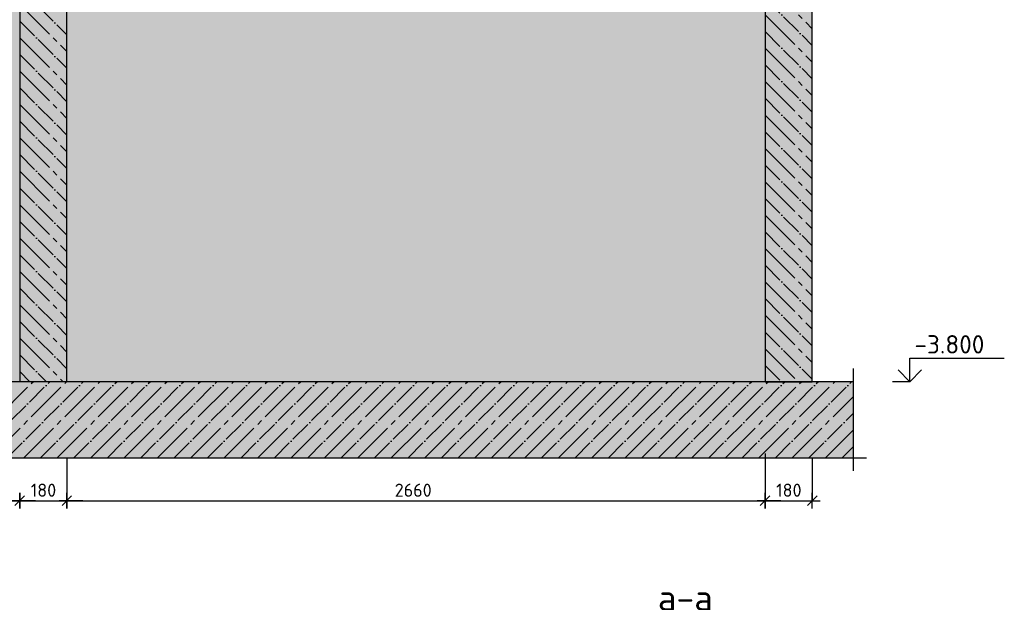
# Model space of a CAD drawing. Header units: millimetres. Extents: x 40580 to 559114, y -343730 to 81020.
# Tile 271 of 656: x 307726 to 326485, y -59623 to -48516. Entities that reach past the tile are written whole.
import ezdxf

# ---------------------------------------------------------------- set-up
doc = ezdxf.new("R2010")
doc.units = ezdxf.units.MM
doc.linetypes.add('______11', pattern=[500, 400, -50, 0, -50])
doc.linetypes.add('______5', pattern=[1100, 800, -100, 100, -100])
for name, color, linetype in [('____________', 7, 'Continuous'), ('________________', 7, 'Continuous'), ('______________________', 7, 'Continuous'), ('_______________________', 7, 'Continuous'), ('_______________________1', 7, 'Continuous'), ('ФВ-2', 7, 'Continuous')]:
    doc.layers.add(name, color=color, linetype=linetype)
doc.layers.add('Standard', color=7, linetype='Continuous', lineweight=25)
doc.styles.add('ISOCPEUR', font='isocpeur.ttf')
doc.linetypes.add('ГОСТ 2.303 8', pattern='A,40,[2,GOST 2.303-68.shx,S=1,R=0,X=0,Y=0],-8', length=48)

# ---------------------------------------------------------------- blocks, each defined once
blk = doc.blocks.new('ALL_ML_STRICH')
at = {"color": 0, "linetype": 'ByBlock', "lineweight": -2}
for p, q in [((-1, 0), (0.5, 0)), ((-0.3, -0.3), (0.3, 0.3)), ((0, -0.5), (0, 0.5))]:
    blk.add_line(p, q, dxfattribs=at)

msp = doc.modelspace()

# ---------------------------------------------------------------- hatches: boundary and pattern name
at = {"layer": 'Standard', "linetype": 'Continuous'}
for points in [[(307726.5, -55416.8), (308626.5, -55416.8), (308626.5, -39204.2), (307726.5, -39204.2)], [(321926.5, -55416.8), (322826.5, -55416.8), (322826.5, -39204.2), (321926.5, -39204.2)], [(323611.4, -55416.8), (297561.4, -55416.8), (297561.4, -56866.8), (323611.4, -56866.8)]]:
    msp.add_hatch(color=9, dxfattribs=at).paths.add_polyline_path(points)
at = {"layer": 'ФВ-2'}
h = msp.add_hatch(dxfattribs=at)
h.set_pattern_fill('AR-CONC', color=256, scale=5)
h.set_pattern_definition([(50, (-35811, 69074.55), (910.9233, -79.6954), [95.25, -1047.75]), (355, (-35811, 69074.55), (-176.217, 955.2842), [76.2, -838.203]), (100.45144, (-35735.1, 69067.9), (734.7062, 875.5888), [80.95, -890.4512]), (46.1842, (-35811, 69328.5), (1355.3952, -210.2116), [142.875, -1571.625]), (96.63556, (-35698.1, 69311), (1187.0207, 1237.1306), [121.425, -1335.678]), (351.18415, (-35811, 69328.5), (1187.0207, 1237.1306), [114.3, -1257.2987]), (21, (-35684, 69265.05), (758.072, -511.326), [95.25, -1047.75]), (326, (-35684, 69265.05), (309.0101, 920.9398), [76.2, -838.2]), (71.45144, (-35620.9, 69222.4), (1067.082, 409.6138), [80.95, -890.4497]), (37.5, (-35811.03, 69074.55), (15.44302, 422.7752), [0, -828.04, 0, -850.9, 0, -841.375]), (7.5, (-35811.03, 69074.55), (334.0983, 500.9029), [0, -485.14, 0, -808.99, 0, -320.675]), (327.5, (-36094.24, 69074.55), (677.95298, -28.64372), [0, -317.5, 0, -990.6, 0, -1314.45]), (317.5, (-36221.24, 69074.55), (740.6459, 127.1325), [0, -412.75, 0, -657.86, 0, -933.45])])
h.paths.add_polyline_path([(307726.5, -55416.8), (299726.5, -55416.8), (299726.5, -45916.8), (307726.5, -45916.8)])
h.paths.add_polyline_path([(321926.5, -52242.5), (321926.5, -52560.7), (321926.5, -52878.9), (321926.5, -53197.1), (321926.5, -53515.3), (321926.5, -53833.5), (321926.5, -54151.7), (321926.5, -54469.9), (321926.5, -54788.1), (321926.5, -55106.3), (321926.5, -55416.8), (321666.1, -55416.8), (321347.9, -55416.8), (321029.7, -55416.8), (320711.5, -55416.8), (320393.3, -55416.8), (320075.1, -55416.8), (319756.9, -55416.8), (319438.7, -55416.8), (319120.5, -55416.8), (318802.3, -55416.8), (318484.1, -55416.8), (318165.9, -55416.8), (317847.7, -55416.8), (317529.5, -55416.8), (317211.3, -55416.8), (316893.1, -55416.8), (316574.9, -55416.8), (316256.7, -55416.8), (315938.5, -55416.8), (315620.3, -55416.8), (315302.1, -55416.8), (314983.9, -55416.8), (314665.7, -55416.8), (314347.5, -55416.8), (314029.3, -55416.8), (313711.1, -55416.8), (313392.9, -55416.8), (313074.7, -55416.8), (312756.5, -55416.8), (312438.3, -55416.8), (312120.1, -55416.8), (311801.9, -55416.8), (311483.7, -55416.8), (311165.5, -55416.8), (310847.3, -55416.8), (310529.1, -55416.8), (310210.9, -55416.8), (309892.7, -55416.8), (309574.5, -55416.8), (309256.3, -55416.8), (308938.1, -55416.8), (308626.5, -55416.8), (308626.5, -55170.6), (308626.5, -54852.4), (308626.5, -54534.2), (308626.5, -54216), (308626.5, -53897.8), (308626.5, -53579.6), (308626.5, -53261.4), (308626.5, -52943.2), (308626.5, -52625), (308626.5, -52306.8), (308626.5, -51988.6), (308626.5, -51670.4), (308626.5, -51352.2), (308626.5, -51034), (308626.5, -50715.8), (308626.5, -50397.6), (308626.5, -50079.4), (308626.5, -49761.2), (308626.5, -49443), (308626.5, -49124.8), (308626.5, -48806.6), (308626.5, -48488.4), (308626.5, -48170.2), (308626.5, -47916.8), (308892.5, -47916.8), (309210.7, -47916.8), (309528.9, -47916.8), (309847.1, -47916.8), (310165.3, -47916.8), (310483.5, -47916.8), (310801.7, -47916.8), (311119.9, -47916.8), (311438.1, -47916.8), (311756.3, -47916.8), (312074.5, -47916.8), (312392.7, -47916.8), (312710.9, -47916.8), (313029.1, -47916.8), (313347.3, -47916.8), (313665.5, -47916.8), (313983.7, -47916.8), (314301.9, -47916.8), (314620.1, -47916.8), (314938.3, -47916.8), (315256.5, -47916.8), (315574.7, -47916.8), (315892.9, -47916.8), (316211.1, -47916.8), (316529.3, -47916.8), (316847.5, -47916.8), (317165.7, -47916.8), (317483.9, -47916.8), (317802.1, -47916.8), (318120.3, -47916.8), (318438.5, -47916.8), (318756.7, -47916.8), (319074.9, -47916.8), (319393.1, -47916.8), (319711.3, -47916.8), (320029.5, -47916.8), (320347.7, -47916.8), (320665.9, -47916.8), (320984.1, -47916.8), (321302.3, -47916.8), (321620.5, -47916.8), (321926.5, -47916.8), (321926.5, -48105.9), (321926.5, -48424.1), (321926.5, -48742.3), (321926.5, -49060.5), (321926.5, -49378.7), (321926.5, -49696.9), (321926.5, -50015.1), (321926.5, -50333.3), (321926.5, -50651.5), (321926.5, -50969.7), (321926.5, -51287.9), (321926.5, -51606.1), (321926.5, -51924.3)])
h.paths.add_polyline_path([(299726.5, -43725), (299726.5, -43428.8), (299733.7, -43416.8), (303876.2, -43416.8), (305632.5, -43416.8), (306681.6, -43416.8), (306467.2, -43943.3), (302779.7, -43943.3), (302779.7, -43630.8), (302092.2, -43630.8), (302092.2, -44255.8), (302779.7, -44255.8), (302779.7, -43943.3), (306467.2, -43943.3), (306785.6, -43416.8), (307726.5, -43416.8), (307726.5, -43451.9), (307726.5, -43770.1), (307726.5, -44088.3), (307726.5, -44406.5), (307726.5, -44416.8), (307418.6, -44416.8), (307100.4, -44416.8), (306782.2, -44416.8), (306464, -44416.8), (306145.8, -44416.8), (305827.6, -44416.8), (305509.4, -44416.8), (305191.2, -44416.8), (304873, -44416.8), (304554.8, -44416.8), (304236.7, -44416.8), (303918.5, -44416.8), (303600.3, -44416.8), (303282.1, -44416.8), (302963.9, -44416.8), (302645.7, -44416.8), (302327.5, -44416.8), (302009.3, -44416.8), (301691.1, -44416.8), (301372.9, -44416.8), (301054.7, -44416.8), (300736.5, -44416.8), (300418.3, -44416.8), (300100.1, -44416.8), (299781.9, -44416.8), (299726.5, -44416.8), (299726.5, -44361.4), (299726.5, -44043.2)])

# ---------------------------------------------------------------- linework, layer by layer
at = {"layer": '____________', "color": 7, "linetype": 'Continuous'}
msp.add_line((321926.5, -55416.8), (322826.5, -55416.8), dxfattribs=at)
msp.add_line((321926.5, -55416.8), (322826.5, -55416.8), dxfattribs=at)
at = {"layer": '________________'}
for p, q in [((308626.5, -55416.8), (307726.5, -55416.8)), ((322826.5, -55416.8), (321926.5, -55416.8))]:
    msp.add_line(p, q, dxfattribs=at)
at = {"layer": '________________', "color": 7, "linetype": 'Continuous'}
msp.add_line((322826.5, -55416.8), (321926.5, -55416.8), dxfattribs=at)
at = {"layer": '_______________________', "color": 7, "linetype": 'Continuous'}
for p, q in [((324684.9, -55416.8), (324684.9, -54966.8)), ((324684.9, -54966.8), (326484.9, -54966.8)), ((324684.9, -55416.8), (324459.9, -55191.8)), ((324684.9, -55416.8), (324909.9, -55191.8)), ((324684.9, -55416.8), (324684.9, -55416.8)), ((324684.9, -55416.8), (324684.9, -55416.8)), ((324684.9, -55416.8), (324684.9, -55416.8)), ((324684.9, -55416.8), (324684.9, -55416.8))]:
    msp.add_line(p, q, dxfattribs=at)
msp.add_lwpolyline([(324684.9, -55416.8), (324384.9, -55416.8), (324384.9, -55416.8), (324354.2, -55416.8)], dxfattribs=at)
at = {"layer": '_______________________1', "color": 253, "linetype": 'Continuous'}
for p, q in [((321926.5, -56784.2), (321926.5, -57685.9)), ((321926.5, -56784.2), (321926.5, -57685.9)), ((308626.5, -56866.8), (308626.5, -57685.9)), ((308626.5, -56866.8), (308626.5, -57685.9)), ((322826.5, -56866.8), (322826.5, -57685.9))]:
    msp.add_line(p, q, dxfattribs=at)
at = {"layer": '_______________________1', "color": 7, "linetype": 'Continuous'}
for p, q in [((307726.5, -57685.9), (308626.5, -57685.9)), ((308626.5, -57685.9), (321926.5, -57685.9)), ((321926.5, -57685.9), (322826.5, -57685.9))]:
    msp.add_line(p, q, dxfattribs=at)
at = {"layer": 'Standard', "color": 7, "linetype": 'Continuous'}
for p, q in [((322826.5, -55416.8), (322826.5, -39204.2)), ((322826.5, -55416.8), (322826.5, -39204.2)), ((307726.5, -45416.8), (307726.5, -55416.8)), ((308626.5, -55416.8), (308626.5, -47416.8)), ((308626.5, -55416.8), (308626.5, -47416.8)), ((321926.5, -47416.8), (321926.5, -55416.8)), ((321926.5, -47416.8), (321926.5, -55416.8)), ((307726.5, -55416.8), (299726.5, -55416.8)), ((321926.5, -55416.8), (308626.5, -55416.8)), ((321926.5, -55416.8), (308626.5, -55416.8)), ((323611.4, -55416.8), (322826.5, -55416.8)), ((323611.4, -55416.8), (322826.5, -55416.8))]:
    msp.add_line(p, q, dxfattribs=at)
at = {"layer": 'Standard', "color": 253, "linetype": '______5'}
for p, q in [((321926.5, -47787.7), (322826.5, -48687.7)), ((307726.5, -48224.8), (308626.5, -49124.8)), ((321926.5, -48424.1), (322826.5, -49324.1)), ((307726.5, -48861.2), (308626.5, -49761.2)), ((321926.5, -49060.5), (322826.5, -49960.5)), ((307726.5, -49497.6), (308626.5, -50397.6)), ((321926.5, -49696.9), (322826.5, -50596.9)), ((307726.5, -50134), (308626.5, -51034)), ((321926.5, -50333.3), (322826.5, -51233.3)), ((307726.5, -50770.4), (308626.5, -51670.4)), ((321926.5, -50969.7), (322826.5, -51869.7)), ((307726.5, -51406.8), (308626.5, -52306.8)), ((321926.5, -51606.1), (322826.5, -52506.1)), ((307726.5, -52043.2), (308626.5, -52943.2)), ((321926.5, -52242.5), (322826.5, -53142.5)), ((307726.5, -52679.6), (308626.5, -53579.6)), ((321926.5, -52878.9), (322826.5, -53778.9)), ((307726.5, -53316), (308626.5, -54216)), ((321926.5, -53515.3), (322826.5, -54415.3)), ((307726.5, -53952.4), (308626.5, -54852.4)), ((321926.5, -54151.7), (322826.5, -55051.7)), ((307726.5, -54588.8), (308554.5, -55416.8)), ((321926.5, -54788.1), (322555.2, -55416.8)), ((307726.5, -55225.2), (307918.1, -55416.8)), ((306533.5, -56866.8), (307983.5, -55416.8)), ((307169.9, -56866.8), (308619.9, -55416.8)), ((307806.3, -56866.8), (309256.3, -55416.8)), ((308442.7, -56866.8), (309892.7, -55416.8)), ((309079.1, -56866.8), (310529.1, -55416.8)), ((309715.5, -56866.8), (311165.5, -55416.8)), ((310351.9, -56866.8), (311801.9, -55416.8)), ((310988.3, -56866.8), (312438.3, -55416.8)), ((311624.7, -56866.8), (313074.7, -55416.8)), ((312261.1, -56866.8), (313711.1, -55416.8)), ((312897.5, -56866.8), (314347.5, -55416.8)), ((313533.9, -56866.8), (314983.9, -55416.8)), ((314170.3, -56866.8), (315620.3, -55416.8)), ((314806.7, -56866.8), (316256.7, -55416.8)), ((315443.1, -56866.8), (316893.1, -55416.8)), ((316079.5, -56866.8), (317529.5, -55416.8)), ((316715.9, -56866.8), (318165.9, -55416.8)), ((317352.3, -56866.8), (318802.3, -55416.8)), ((317988.7, -56866.8), (319438.7, -55416.8)), ((318625.1, -56866.8), (320075.1, -55416.8)), ((319261.5, -56866.8), (320711.5, -55416.8)), ((319897.9, -56866.8), (321347.9, -55416.8)), ((320534.3, -56866.8), (321984.3, -55416.8)), ((321170.6, -56866.8), (322620.6, -55416.8)), ((321807, -56866.8), (323257, -55416.8)), ((322443.4, -56866.8), (323611.4, -55698.9)), ((323079.8, -56866.8), (323611.4, -56335.3))]:
    msp.add_line(p, q, dxfattribs=at)
at = {"layer": 'Standard', "color": 253, "linetype": '______11'}
for p, q in [((307726.5, -47906.6), (308626.5, -48806.6)), ((321926.5, -48105.9), (322826.5, -49005.9)), ((307726.5, -48543), (308626.5, -49443)), ((321926.5, -48742.3), (322826.5, -49642.3)), ((307726.5, -49179.4), (308626.5, -50079.4)), ((321926.5, -49378.7), (322826.5, -50278.7)), ((307726.5, -49815.8), (308626.5, -50715.8)), ((321926.5, -50015.1), (322826.5, -50915.1)), ((307726.5, -50452.2), (308626.5, -51352.2)), ((321926.5, -50651.5), (322826.5, -51551.5)), ((307726.5, -51088.6), (308626.5, -51988.6)), ((321926.5, -51287.9), (322826.5, -52187.9)), ((307726.5, -51725), (308626.5, -52625)), ((321926.5, -51924.3), (322826.5, -52824.3)), ((307726.5, -52361.4), (308626.5, -53261.4)), ((321926.5, -52560.7), (322826.5, -53460.7)), ((307726.5, -52997.8), (308626.5, -53897.8)), ((321926.5, -53197.1), (322826.5, -54097.1)), ((307726.5, -53634.2), (308626.5, -54534.2)), ((321926.5, -53833.5), (322826.5, -54733.5)), ((307726.5, -54270.6), (308626.5, -55170.6)), ((321926.5, -54469.9), (322826.5, -55369.9)), ((307726.5, -54907), (308236.3, -55416.8)), ((321926.5, -55106.3), (322237, -55416.8)), ((306851.7, -56866.8), (308301.7, -55416.8)), ((307488.1, -56866.8), (308938.1, -55416.8)), ((308124.5, -56866.8), (309574.5, -55416.8)), ((308760.9, -56866.8), (310210.9, -55416.8)), ((309397.3, -56866.8), (310847.3, -55416.8)), ((310033.7, -56866.8), (311483.7, -55416.8)), ((310670.1, -56866.8), (312120.1, -55416.8)), ((311306.5, -56866.8), (312756.5, -55416.8)), ((311942.9, -56866.8), (313392.9, -55416.8)), ((312579.3, -56866.8), (314029.3, -55416.8)), ((313215.7, -56866.8), (314665.7, -55416.8)), ((313852.1, -56866.8), (315302.1, -55416.8)), ((314488.5, -56866.8), (315938.5, -55416.8)), ((315124.9, -56866.8), (316574.9, -55416.8)), ((315761.3, -56866.8), (317211.3, -55416.8)), ((316397.7, -56866.8), (317847.7, -55416.8)), ((317034.1, -56866.8), (318484.1, -55416.8)), ((317670.5, -56866.8), (319120.5, -55416.8)), ((318306.9, -56866.8), (319756.9, -55416.8)), ((318943.3, -56866.8), (320393.3, -55416.8)), ((319579.7, -56866.8), (321029.7, -55416.8)), ((320216.1, -56866.8), (321666.1, -55416.8)), ((320852.5, -56866.8), (322302.5, -55416.8)), ((321488.8, -56866.8), (322938.8, -55416.8)), ((322125.2, -56866.8), (323575.2, -55416.8)), ((322761.6, -56866.8), (323611.4, -56017.1)), ((323398, -56866.8), (323611.4, -56653.5))]:
    msp.add_line(p, q, dxfattribs=at)
at = {"layer": 'Standard', "color": 7, "linetype": 'ГОСТ 2.303 8', "ltscale": 30}
for p, q in [((323611.4, -57116.8), (323611.4, -55166.8)), ((323611.4, -57116.8), (323611.4, -55166.8)), ((297311.4, -56866.8), (323861.4, -56866.8)), ((297311.4, -56866.8), (323861.4, -56866.8))]:
    msp.add_line(p, q, dxfattribs=at)

# ---------------------------------------------------------------- block references
at = {"layer": '_______________________1', "color": 7, "linetype": 'Continuous', "xscale": 300, "yscale": 300, "zscale": 300}
for p in [(307726.5, -57685.9), (308626.5, -57685.9), (321926.5, -57685.9), (322826.5, -57685.9)]:
    msp.add_blockref('ALL_ML_STRICH', p, dxfattribs=at)
at = {"layer": '_______________________1', "color": 7, "linetype": 'Continuous', "xscale": 300, "yscale": 300, "zscale": 300, "rotation": 180}
for p in [(307726.5, -57685.9), (308626.5, -57685.9), (321926.5, -57685.9)]:
    msp.add_blockref('ALL_ML_STRICH', p, dxfattribs=at)

# ---------------------------------------------------------------- texts
at = {"layer": '______________________', "color": 7, "style": 'ISOCPEUR'}
for s, height, p in [('-3.800', 350, (324773.5, -54880.1)), ('а-а', 500, (319884.3, -59785.5))]:
    msp.add_text(s, height=height, dxfattribs=at).set_placement(p)
at = {"layer": '_______________________1', "color": 7, "style": 'ISOCPEUR'}
for s, p in [('180', (307936.5, -57610.9)), ('2660', (314871.5, -57610.9)), ('180', (322136.5, -57610.9))]:
    msp.add_text(s, height=250, dxfattribs=at).set_placement(p)

doc.saveas('drawing.dxf')
